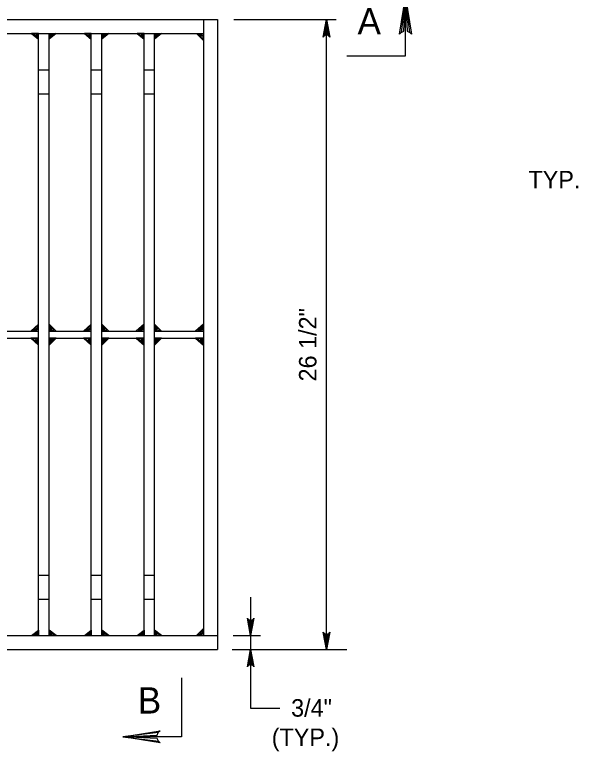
# Model space of a CAD drawing. Extents: x 2087776 to 2104538, y 970919 to 982612.
# Drawn here: x 2096894.9 to 2097212.2, y 979967.9 to 980382.3 of the extents above; entities that cross this region are included whole.
import ezdxf

# ---------------------------------------------------------------- set-up
doc = ezdxf.new("R2010")
doc.units = 0
doc.layers.add('1', color=7, linetype='Continuous')

msp = doc.modelspace()

# ---------------------------------------------------------------- linework, layer by layer
at = {"layer": '1'}
for p, q in [((2096309.27, 980379.52), (2097009.03, 980379.52)), ((2097001.16, 980379.52), (2097001.16, 980033.06)), ((2097009.03, 980379.52), (2097009.03, 980025.19)), ((2097018.33, 980379.52), (2097076.02, 980379.52)), ((2097070.51, 980025.19), (2097070.51, 980379.52)), ((2096309.27, 980371.64), (2097001.16, 980371.64)), ((2096908.41, 980033.06), (2096908.41, 980371.64)), ((2096914.32, 980033.06), (2096914.32, 980371.64)), ((2096938.08, 980033.06), (2096938.08, 980371.64)), ((2096943.99, 980033.06), (2096943.99, 980371.64)), ((2096967.75, 980033.06), (2096967.75, 980371.64)), ((2096973.66, 980033.06), (2096973.66, 980371.64)), ((2096908.41, 980351.34), (2096914.32, 980351.34)), ((2096938.08, 980351.34), (2096943.99, 980351.34)), ((2096967.75, 980351.34), (2096973.66, 980351.34)), ((2096908.41, 980337.8), (2096914.32, 980337.8)), ((2096938.08, 980337.8), (2096943.99, 980337.8)), ((2096967.75, 980337.8), (2096973.66, 980337.8)), ((2096884.64, 980204.32), (2096908.41, 980204.32)), ((2096914.32, 980204.32), (2096938.08, 980204.32)), ((2096943.99, 980204.32), (2096967.75, 980204.32)), ((2096973.66, 980204.32), (2097001.16, 980204.32)), ((2096884.64, 980200.38), (2096908.41, 980200.38)), ((2096914.32, 980200.38), (2096938.08, 980200.38)), ((2096943.99, 980200.38), (2096967.75, 980200.38)), ((2096973.66, 980200.38), (2097001.16, 980200.38)), ((2096908.41, 980066.91), (2096914.32, 980066.91)), ((2096938.08, 980066.91), (2096943.99, 980066.91)), ((2096967.75, 980066.91), (2096973.66, 980066.91)), ((2096908.41, 980053.37), (2096914.32, 980053.37)), ((2096938.08, 980053.37), (2096943.99, 980053.37)), ((2096967.75, 980053.37), (2096973.66, 980053.37)), ((2096317.14, 980033.06), (2097009.03, 980033.06)), ((2097018.02, 980033.06), (2097033.27, 980033.06)), ((2096309.27, 980025.19), (2097009.03, 980025.19)), ((2097017.39, 980025.19), (2097081.9, 980025.19))]:
    msp.add_line(p, q, dxfattribs=at)
for points in [[(2097081.96, 980359.23), (2097115.03, 980359.23), (2097115.03, 980392.31)], [(2097112.52, 980372.29), (2097113.96, 980373.03), (2097115.03, 980392.31), (2097112.52, 980372.29), (2097111.64, 980371.26), (2097115.03, 980392.31), (2097115.98, 980373.05), (2097117.42, 980372.34), (2097115.03, 980392.31), (2097118.37, 980371.26), (2097117.42, 980372.34)], [(2097070.51, 980379.52), (2097072.34, 980369.73), (2097072.08, 980370.11), (2097071.82, 980370.48), (2097071.49, 980370.68), (2097071.17, 980370.87), (2097070.84, 980370.93), (2097070.51, 980370.99), (2097070.18, 980370.93), (2097069.85, 980370.87), (2097069.53, 980370.68), (2097069.2, 980370.48), (2097068.94, 980370.11), (2097068.68, 980369.73), (2097070.51, 980379.52), (2097068.94, 980370.11), (2097069.2, 980370.48), (2097070.51, 980379.52), (2097069.53, 980370.68), (2097069.85, 980370.87), (2097070.51, 980379.52), (2097070.18, 980370.93), (2097070.51, 980370.99), (2097070.51, 980379.52), (2097070.84, 980370.93), (2097071.17, 980370.87), (2097070.51, 980379.52), (2097071.49, 980370.68), (2097071.82, 980370.48), (2097070.51, 980379.52), (2097072.08, 980370.11)], [(2096908.41, 980371.64), (2096904.47, 980371.64), (2096908.41, 980368.59), (2096908.41, 980371.64), (2096905.5, 980371.23), (2096908.4, 980369.27), (2096907.63, 980371.29), (2096906.72, 980370.93), (2096907.94, 980370.28)], [(2096914.32, 980371.64), (2096918.25, 980371.64), (2096914.32, 980368.59), (2096914.32, 980371.64), (2096917.23, 980371.23), (2096914.33, 980369.27), (2096915.1, 980371.29), (2096916.01, 980370.93), (2096914.79, 980370.28)], [(2096938.08, 980371.64), (2096934.15, 980371.64), (2096938.08, 980368.59), (2096938.08, 980371.64), (2096935.17, 980371.23), (2096938.07, 980369.27), (2096937.3, 980371.29), (2096936.39, 980370.93), (2096937.61, 980370.28)], [(2096943.99, 980371.64), (2096947.92, 980371.64), (2096943.99, 980368.59), (2096943.99, 980371.64), (2096946.9, 980371.23), (2096944, 980369.27), (2096944.77, 980371.29), (2096945.68, 980370.93), (2096944.46, 980370.28)], [(2096967.75, 980371.64), (2096963.82, 980371.64), (2096967.75, 980368.59), (2096967.75, 980371.64), (2096964.84, 980371.23), (2096967.74, 980369.27), (2096966.97, 980371.29), (2096966.06, 980370.93), (2096967.28, 980370.28)], [(2096973.66, 980371.64), (2096977.6, 980371.64), (2096973.66, 980368.59), (2096973.66, 980371.64), (2096976.57, 980371.23), (2096973.67, 980369.27), (2096974.44, 980371.29), (2096975.35, 980370.93), (2096974.13, 980370.28)], [(2097001.16, 980371.64), (2097001.16, 980367.71), (2096997.22, 980371.64), (2097001.16, 980371.64), (2097000.62, 980368.73), (2096998.1, 980371.63), (2097000.69, 980370.86), (2097000.23, 980369.95), (2096999.39, 980371.17)], [(2096908.41, 980204.32), (2096908.41, 980208.26), (2096904.05, 980204.32), (2096908.41, 980204.32), (2096907.81, 980207.23), (2096905.02, 980204.33), (2096907.9, 980205.09), (2096907.39, 980206.01), (2096906.46, 980204.79)], [(2096914.32, 980204.32), (2096918.25, 980204.32), (2096914.32, 980208.26), (2096914.32, 980204.32), (2096917.23, 980204.86), (2096914.34, 980207.38), (2096915.1, 980204.78), (2096916.01, 980205.24), (2096914.79, 980206.08)], [(2096938.08, 980204.32), (2096938.08, 980208.26), (2096933.72, 980204.32), (2096938.08, 980204.32), (2096937.49, 980207.23), (2096934.69, 980204.33), (2096937.57, 980205.09), (2096937.07, 980206.01), (2096936.13, 980204.79)], [(2096943.99, 980204.32), (2096947.92, 980204.32), (2096943.99, 980208.26), (2096943.99, 980204.32), (2096946.9, 980204.86), (2096944.01, 980207.38), (2096944.77, 980204.78), (2096945.68, 980205.24), (2096944.46, 980206.08)], [(2096967.75, 980204.32), (2096967.75, 980208.26), (2096963.39, 980204.32), (2096967.75, 980204.32), (2096967.16, 980207.23), (2096964.36, 980204.33), (2096967.24, 980205.09), (2096966.74, 980206.01), (2096965.81, 980204.79)], [(2096973.66, 980204.32), (2096977.6, 980204.32), (2096973.66, 980208.26), (2096973.66, 980204.32), (2096976.57, 980204.86), (2096973.68, 980207.38), (2096974.44, 980204.78), (2096975.35, 980205.24), (2096974.13, 980206.08)], [(2097001.16, 980204.32), (2097001.16, 980208.26), (2096996.8, 980204.32), (2097001.16, 980204.32), (2097000.56, 980207.23), (2096997.77, 980204.33), (2097000.65, 980205.09), (2097000.14, 980206.01), (2096999.21, 980204.79)], [(2096908.41, 980200.38), (2096904.05, 980200.38), (2096908.41, 980196.45), (2096908.41, 980200.38), (2096905.18, 980199.84), (2096908.4, 980197.32), (2096907.55, 980199.92), (2096906.54, 980199.46), (2096907.89, 980198.62)], [(2096914.32, 980200.38), (2096914.32, 980196.45), (2096918.25, 980200.38), (2096914.32, 980200.38), (2096914.86, 980197.47), (2096917.38, 980200.37), (2096914.78, 980199.6), (2096915.24, 980198.69), (2096916.08, 980199.91)], [(2096938.08, 980200.38), (2096933.72, 980200.38), (2096938.08, 980196.45), (2096938.08, 980200.38), (2096934.85, 980199.84), (2096938.07, 980197.32), (2096937.22, 980199.92), (2096936.21, 980199.46), (2096937.56, 980198.62)], [(2096943.99, 980200.38), (2096943.99, 980196.45), (2096947.92, 980200.38), (2096943.99, 980200.38), (2096944.53, 980197.47), (2096947.05, 980200.37), (2096944.45, 980199.6), (2096944.91, 980198.69), (2096945.75, 980199.91)], [(2096967.75, 980200.38), (2096963.39, 980200.38), (2096967.75, 980196.45), (2096967.75, 980200.38), (2096964.53, 980199.84), (2096967.74, 980197.32), (2096966.89, 980199.92), (2096965.88, 980199.46), (2096967.24, 980198.62)], [(2096973.66, 980200.38), (2096973.66, 980196.45), (2096977.6, 980200.38), (2096973.66, 980200.38), (2096974.2, 980197.47), (2096976.72, 980200.37), (2096974.13, 980199.6), (2096974.58, 980198.69), (2096975.42, 980199.91)], [(2097001.16, 980200.38), (2096996.8, 980200.38), (2097001.16, 980196.45), (2097001.16, 980200.38), (2096997.93, 980199.84), (2097001.15, 980197.32), (2097000.3, 980199.92), (2096999.29, 980199.46), (2097000.64, 980198.62)], [(2097027.75, 980054.64), (2097027.75, 979992.11), (2097044.29, 979992.11)], [(2097027.75, 980033.06), (2097025.92, 980042.85), (2097026.18, 980042.47), (2097026.44, 980042.09), (2097026.77, 980041.9), (2097027.1, 980041.7), (2097027.43, 980041.65), (2097027.75, 980041.59), (2097028.08, 980041.65), (2097028.41, 980041.7), (2097028.74, 980041.9), (2097029.07, 980042.09), (2097029.33, 980042.47), (2097029.59, 980042.85), (2097027.75, 980033.06), (2097029.33, 980042.47), (2097029.07, 980042.09), (2097027.75, 980033.06), (2097028.74, 980041.9), (2097028.41, 980041.7), (2097027.75, 980033.06), (2097028.08, 980041.65), (2097027.75, 980041.59), (2097027.75, 980033.06), (2097027.43, 980041.65), (2097027.1, 980041.7), (2097027.75, 980033.06), (2097026.77, 980041.9), (2097026.44, 980042.09), (2097027.75, 980033.06), (2097026.18, 980042.47)], [(2096908.41, 980033.06), (2096904.47, 980033.06), (2096908.41, 980036.11), (2096908.41, 980033.06), (2096905.5, 980033.47), (2096908.4, 980035.43), (2096907.63, 980033.41), (2096906.72, 980033.77), (2096907.94, 980034.42)], [(2096914.32, 980033.06), (2096918.25, 980033.06), (2096914.32, 980036.11), (2096914.32, 980033.06), (2096917.23, 980033.47), (2096914.33, 980035.43), (2096915.1, 980033.41), (2096916.01, 980033.77), (2096914.79, 980034.42)], [(2096938.08, 980033.06), (2096934.15, 980033.06), (2096938.08, 980036.11), (2096938.08, 980033.06), (2096935.17, 980033.47), (2096938.07, 980035.43), (2096937.3, 980033.41), (2096936.39, 980033.77), (2096937.61, 980034.42)], [(2096943.99, 980033.06), (2096947.92, 980033.06), (2096943.99, 980036.11), (2096943.99, 980033.06), (2096946.9, 980033.47), (2096944, 980035.43), (2096944.77, 980033.41), (2096945.68, 980033.77), (2096944.46, 980034.42)], [(2096967.75, 980033.06), (2096963.82, 980033.06), (2096967.75, 980036.11), (2096967.75, 980033.06), (2096964.84, 980033.47), (2096967.74, 980035.43), (2096966.97, 980033.41), (2096966.06, 980033.77), (2096967.28, 980034.42)], [(2096973.66, 980033.06), (2096977.6, 980033.06), (2096973.66, 980036.11), (2096973.66, 980033.06), (2096976.57, 980033.47), (2096973.67, 980035.43), (2096974.44, 980033.41), (2096975.35, 980033.77), (2096974.13, 980034.42)], [(2097001.16, 980033.06), (2096997.22, 980033.06), (2097001.16, 980037), (2097001.16, 980033.06), (2096998.25, 980033.6), (2097001.14, 980036.12), (2097000.38, 980033.52), (2096999.47, 980033.98), (2097000.69, 980034.82)], [(2097070.51, 980025.19), (2097068.68, 980034.97), (2097068.94, 980034.59), (2097069.2, 980034.22), (2097069.53, 980034.02), (2097069.85, 980033.83), (2097070.18, 980033.77), (2097070.51, 980033.72), (2097070.84, 980033.77), (2097071.17, 980033.83), (2097071.49, 980034.02), (2097071.82, 980034.22), (2097072.08, 980034.59), (2097072.34, 980034.97), (2097070.51, 980025.19), (2097072.08, 980034.59), (2097071.82, 980034.22), (2097070.51, 980025.19), (2097071.49, 980034.02), (2097071.17, 980033.83), (2097070.51, 980025.19), (2097070.84, 980033.77), (2097070.51, 980033.72), (2097070.51, 980025.19), (2097070.18, 980033.77), (2097069.85, 980033.83), (2097070.51, 980025.19), (2097069.53, 980034.02), (2097069.2, 980034.22), (2097070.51, 980025.19), (2097068.94, 980034.59)], [(2097027.75, 980025.19), (2097029.59, 980015.4), (2097029.33, 980015.78), (2097029.07, 980016.15), (2097028.74, 980016.35), (2097028.41, 980016.54), (2097028.08, 980016.6), (2097027.75, 980016.66), (2097027.43, 980016.6), (2097027.1, 980016.54), (2097026.77, 980016.35), (2097026.44, 980016.15), (2097026.18, 980015.78), (2097025.92, 980015.4), (2097027.75, 980025.19), (2097026.18, 980015.78), (2097026.44, 980016.15), (2097027.75, 980025.19), (2097026.77, 980016.35), (2097027.1, 980016.54), (2097027.75, 980025.19), (2097027.43, 980016.6), (2097027.75, 980016.66), (2097027.75, 980025.19), (2097028.08, 980016.6), (2097028.41, 980016.54), (2097027.75, 980025.19), (2097028.74, 980016.35), (2097029.07, 980016.15), (2097027.75, 980025.19), (2097029.33, 980015.78)], [(2096988.88, 980009.16), (2096988.88, 979976.09), (2096955.81, 979976.09)], [(2096975.83, 979973.57), (2096975.08, 979975.02), (2096955.81, 979976.09), (2096975.83, 979973.57), (2096976.85, 979972.69), (2096955.81, 979976.09), (2096975.07, 979977.04), (2096975.77, 979978.47), (2096955.81, 979976.09), (2096976.85, 979979.43), (2096975.77, 979978.47)]]:
    msp.add_lwpolyline(points, dxfattribs=at)

# ---------------------------------------------------------------- texts
for s, height, p in [('A', 14.76, (2097087.97, 980371.26)), ('TYP.', 9.843, (2097184.19, 980284.59)), ('B', 14.76, (2096964.23, 979989.12)), ('3/4"', 9.843, (2097050.58, 979987.36)), ('(TYP.)', 9.843, (2097039.65, 979970.85))]:
    msp.add_text(s, height=height, dxfattribs=at).set_placement(p)
msp.add_text('26 1/2"', height=9.843, rotation=90, dxfattribs=at).set_placement((2097064.84, 980175.96))

doc.saveas('drawing.dxf')
